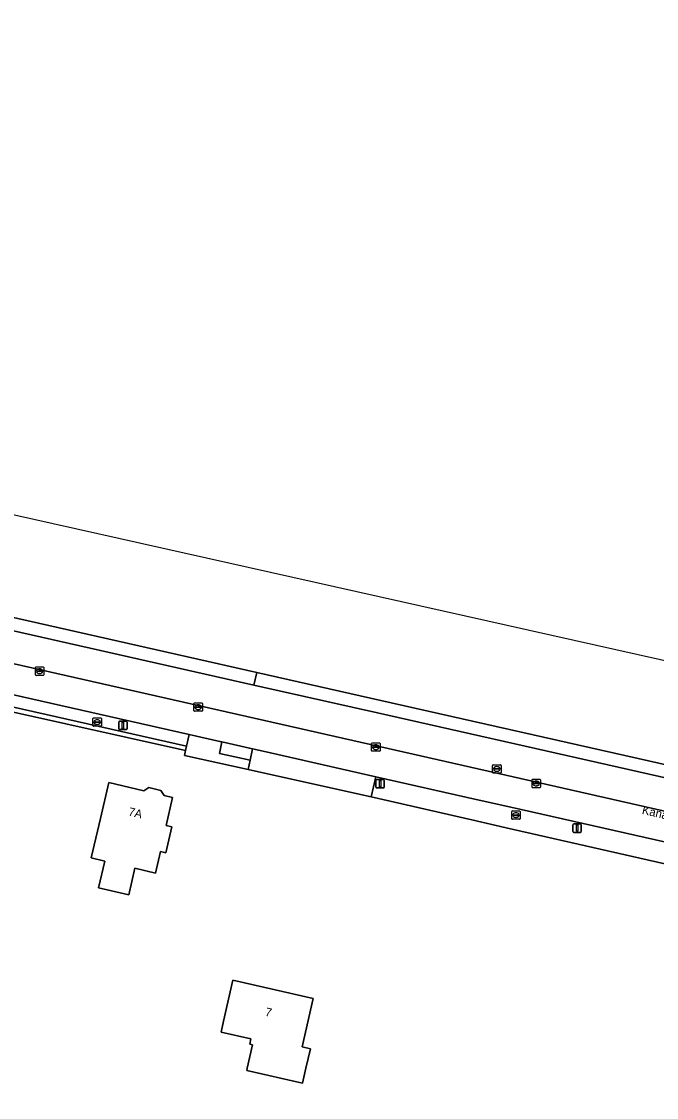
# Model space of a CAD drawing. Extents: x 161771 to 163125, y 382475 to 383179.
# Drawn here: x 162288.2 to 162363.7, y 382996.5 to 383124.5 of the extents above; entities that cross this region are included whole.
import ezdxf

# ---------------------------------------------------------------- set-up
doc = ezdxf.new("R2010")
doc.units = 0
for name, color, linetype in [('IMGEO_Berm_groen', 7, 'Continuous'), ('IMGEO_Berm_open', 7, 'Continuous'), ('IMGEO_Erf', 7, 'Continuous'), ('IMGEO_Fietspad_gesloten', 7, 'Continuous'), ('IMGEO_Groenvoorziening', 7, 'Continuous'), ('IMGEO_Kolk', 7, 'Continuous'), ('IMGEO_Lichtmast', 7, 'Continuous'), ('IMGEO_Openbare_ruimte_label', 7, 'Continuous'), ('IMGEO_Pand', 7, 'Continuous'), ('IMGEO_Pand_nummerreeks', 7, 'Continuous'), ('IMGEO_Rijbaan_lokaal_gesloten', 7, 'Continuous'), ('IMGEO_Rioolput', 7, 'Continuous'), ('IMGEO_Voetpad_halfverhard', 7, 'Continuous'), ('IMGEO_Voetpad_open', 7, 'Continuous'), ('IMGEO_Waterloop', 7, 'Continuous')]:
    doc.layers.add(name, color=color, linetype=linetype)

msp = doc.modelspace()

# ---------------------------------------------------------------- linework, layer by layer
at = {"layer": 'IMGEO_Berm_groen'}
for points in [[(162266.41, 383048.62), (162266.2, 383047.67), (162268.19, 383047.21), (162280.54, 383044.43), (162307.82, 383038.3), (162308.12, 383039.66), (162271.76, 383047.86)], [(162346.36, 383031.02), (162342.25, 383031.95), (162330.3, 383034.65), (162329.78, 383032.26), (162341.75, 383029.51), (162345.81, 383028.59), (162390.9, 383018.33), (162391, 383018.94)], [(162389.38, 383021.3), (162346.36, 383031.02)]]:
    msp.add_lwpolyline(points, dxfattribs=at)
at = {"layer": 'IMGEO_Berm_open'}
msp.add_lwpolyline([(162280.54, 383044.43), (162268.19, 383047.21), (162266.2, 383047.67), (162266.08, 383047.06), (162268.04, 383046.65), (162270.37, 383046.13), (162272.57, 383045.65), (162286.53, 383042.48), (162307.69, 383037.76), (162307.82, 383038.3)], close=True, dxfattribs=at)
at = {"layer": 'IMGEO_Erf'}
msp.add_lwpolyline([(162390.9, 383018.33), (162345.81, 383028.59), (162341.75, 383029.51), (162329.78, 383032.26), (162316.36, 383035.23), (162315.14, 383035.5), (162307.56, 383037.18), (162307.69, 383037.76), (162286.53, 383042.48), (162272.57, 383045.65), (162271.94, 383042.71), (162267.82, 383023.06), (162269.17, 383020.81), (162271.44, 383017.02), (162271.64, 383016.68), (162282.56, 382998.66), (162282.69, 382998.74), (162285.64, 382993.99)], dxfattribs=at)
for points in [[(162304.72, 383025.75), (162304.12, 383023.18), (162301.66, 383023.76), (162300.93, 383020.61), (162297.34, 383021.45), (162298.08, 383024.62), (162296.48, 383024.99), (162297.58, 383029.69), (162298.57, 383033.95), (162302.71, 383032.98), (162303.31, 383033.35), (162304.74, 383033.02), (162305.14, 383032.4), (162306.15, 383032.16), (162305.38, 383028.86), (162306.07, 383028.7), (162305.34, 383025.61)], [(162314.96, 382999.71), (162315.03, 383000), (162315.66, 383002.78), (162315.33, 383002.85), (162315.47, 383003.48), (162311.91, 383004.29), (162312.2, 383005.59), (162313.31, 383010.46), (162322.86, 383008.29), (162321.55, 383002.51), (162322.53, 383002.29), (162322.01, 383000), (162321.6, 382998.2)]]:
    msp.add_lwpolyline(points, close=True, dxfattribs=at)
at = {"layer": 'IMGEO_Fietspad_gesloten'}
for points in [[(162412.7, 383023.7), (162330.51, 383042.23), (162315.79, 383045.55), (162268.6, 383056.21), (162263.05, 383057.48), (162259.12, 383058.34)], [(162262.34, 383053.41), (162267.84, 383052.47), (162270.4, 383051.88), (162283.92, 383048.83), (162329.67, 383038.49), (162387.4, 383025.4)]]:
    msp.add_lwpolyline(points, dxfattribs=at)
at = {"layer": 'IMGEO_Groenvoorziening'}
msp.add_lwpolyline([(162315.67, 383037.95), (162312.02, 383038.78), (162311.71, 383037.41), (162315.37, 383036.6)], close=True, dxfattribs=at)
at = {"layer": 'IMGEO_Kolk'}
for p, q in [((162289.83, 383046.77), (162289.83, 383047.62)), ((162289.9, 383047.7), (162290.76, 383047.7)), ((162290.13, 383047.24), (162290.53, 383047.24)), ((162290.32, 383047.48), (162290.34, 383047.48)), ((162290.83, 383047.62), (162290.83, 383046.77)), ((162290.76, 383046.7), (162289.9, 383046.7)), ((162290.09, 383047.19), (162290.09, 383047.2)), ((162290.53, 383047.15), (162290.13, 383047.15)), ((162290.34, 383046.92), (162290.32, 383046.92)), ((162290.57, 383047.2), (162290.57, 383047.19)), ((162308.76, 383043.43), (162309.61, 383043.43)), ((162308.69, 383042.5), (162308.69, 383043.36)), ((162309.61, 383042.43), (162308.76, 383042.43)), ((162308.94, 383042.92), (162308.94, 383042.94)), ((162309.38, 383042.89), (162308.98, 383042.89)), ((162308.99, 383042.97), (162309.38, 383042.97)), ((162309.17, 383043.21), (162309.2, 383043.21)), ((162309.2, 383042.65), (162309.17, 383042.65)), ((162309.43, 383042.94), (162309.43, 383042.92)), ((162309.69, 383043.36), (162309.69, 383042.5)), ((162329.82, 383037.74), (162329.82, 383038.59)), ((162329.9, 383038.67), (162330.75, 383038.67)), ((162330.31, 383038.45), (162330.34, 383038.45)), ((162330.83, 383038.59), (162330.83, 383037.74)), ((162330.75, 383037.67), (162329.9, 383037.67)), ((162330.08, 383038.16), (162330.08, 383038.17)), ((162330.52, 383038.12), (162330.12, 383038.12)), ((162330.13, 383038.21), (162330.52, 383038.21)), ((162330.33, 383037.89), (162330.31, 383037.89)), ((162330.57, 383038.17), (162330.57, 383038.16)), ((162348.9, 383033.42), (162348.9, 383034.27)), ((162348.97, 383034.34), (162349.82, 383034.34)), ((162349.82, 383033.34), (162348.97, 383033.34)), ((162349.15, 383033.84), (162349.15, 383033.85)), ((162349.59, 383033.8), (162349.19, 383033.8)), ((162349.2, 383033.89), (162349.6, 383033.89)), ((162349.38, 383034.12), (162349.41, 383034.12)), ((162349.41, 383033.56), (162349.38, 383033.56)), ((162349.64, 383033.85), (162349.64, 383033.84)), ((162349.9, 383034.27), (162349.9, 383033.42))]:
    msp.add_line(p, q, dxfattribs=at)
for points in [[(162289.83, 383046.77), (162289.83, 383047.62)], [(162289.9, 383047.7), (162290.76, 383047.7)], [(162290.83, 383047.62), (162290.83, 383046.77)], [(162290.76, 383046.7), (162289.9, 383046.7)], [(162308.76, 383043.43), (162309.61, 383043.43)], [(162308.69, 383042.5), (162308.69, 383043.36)], [(162309.61, 383042.43), (162308.76, 383042.43)], [(162309.69, 383043.36), (162309.69, 383042.5)], [(162329.82, 383037.74), (162329.82, 383038.59)], [(162329.9, 383038.67), (162330.75, 383038.67)], [(162330.83, 383038.59), (162330.83, 383037.74)], [(162330.75, 383037.67), (162329.9, 383037.67)], [(162348.9, 383033.42), (162348.9, 383034.27)], [(162348.97, 383034.34), (162349.82, 383034.34)], [(162349.82, 383033.34), (162348.97, 383033.34)], [(162349.9, 383034.27), (162349.9, 383033.42)]]:
    msp.add_lwpolyline(points, dxfattribs=at)
for centre, radius, start, end in [((162289.91, 383047.62), 0.0765, 91.552, 178.448), ((162289.91, 383047.62), 0.0765, 91.552, 178.448), ((162290.13, 383047.2), 0.0403, 85.8775, 175.7526), ((162290.53, 383047.2), 0.0386, 1.7309, 96.639), ((162290.75, 383047.62), 0.0765, 1.552, 88.448), ((162290.75, 383047.62), 0.0765, 1.552, 88.448), ((162289.91, 383046.77), 0.0765, 181.552, 268.448), ((162289.91, 383046.77), 0.0765, 181.552, 268.448), ((162290.13, 383047.19), 0.0366, 178.938, 274.7102), ((162290.53, 383047.2), 0.043, 264.8664, 352.4533), ((162290.75, 383046.77), 0.0765, 271.552, 358.448), ((162290.75, 383046.77), 0.0765, 271.552, 358.448), ((162308.76, 383043.35), 0.0765, 91.552, 178.448), ((162308.76, 383043.35), 0.0765, 91.552, 178.448), ((162309.61, 383043.35), 0.0765, 1.552, 88.448), ((162309.61, 383043.35), 0.0765, 1.552, 88.448), ((162308.76, 383042.51), 0.0765, 181.552, 268.448), ((162308.76, 383042.51), 0.0765, 181.552, 268.448), ((162308.98, 383042.93), 0.0403, 85.8775, 175.7526), ((162308.98, 383042.92), 0.0366, 178.938, 274.7102), ((162309.39, 383042.93), 0.0386, 1.7309, 96.639), ((162309.39, 383042.93), 0.043, 264.8664, 352.4533), ((162309.61, 383042.51), 0.0765, 271.552, 358.448), ((162309.61, 383042.51), 0.0765, 271.552, 358.448), ((162329.9, 383038.59), 0.0765, 91.552, 178.448), ((162329.9, 383038.59), 0.0765, 91.552, 178.448), ((162330.75, 383038.59), 0.0765, 1.552, 88.448), ((162330.75, 383038.59), 0.0765, 1.552, 88.448), ((162329.9, 383037.74), 0.0765, 181.552, 268.448), ((162329.9, 383037.74), 0.0765, 181.552, 268.448), ((162330.12, 383038.17), 0.0403, 85.8775, 175.7526), ((162330.12, 383038.16), 0.0366, 178.938, 274.7102), ((162330.53, 383038.17), 0.0386, 1.7309, 96.639), ((162330.52, 383038.17), 0.043, 264.8664, 352.4533), ((162330.75, 383037.74), 0.0765, 271.552, 358.448), ((162330.75, 383037.74), 0.0765, 271.552, 358.448), ((162348.97, 383034.27), 0.0765, 91.552, 178.448), ((162348.97, 383034.27), 0.0765, 91.552, 178.448), ((162348.97, 383033.42), 0.0765, 181.552, 268.448), ((162348.97, 383033.42), 0.0765, 181.552, 268.448), ((162349.2, 383033.85), 0.0403, 85.8775, 175.7526), ((162349.19, 383033.84), 0.0366, 178.938, 274.7102), ((162349.6, 383033.84), 0.043, 264.8664, 352.4533), ((162349.6, 383033.85), 0.0386, 1.7309, 96.639), ((162349.82, 383034.27), 0.0765, 1.552, 88.448), ((162349.82, 383034.27), 0.0765, 1.552, 88.448), ((162349.82, 383033.42), 0.0765, 271.552, 358.448), ((162349.82, 383033.42), 0.0765, 271.552, 358.448)]:
    msp.add_arc(centre, radius, start, end, dxfattribs=at)
for centre, major_axis, ratio, start_param, end_param in [((162290.32, 383047.2), (-0.387, 0.002), 0.722429, 4.712389, 7.853982), ((162290.34, 383047.2), (-0.39, 0.002), 0.717154, 1.570796, 4.712389), ((162309.17, 383042.93), (-0.387, 0.002), 0.722429, 4.712389, 7.853982), ((162309.2, 383042.93), (-0.39, 0.002), 0.717154, 1.570796, 4.712389), ((162330.31, 383038.17), (-0.387, 0.002), 0.722429, 4.712389, 7.853982), ((162330.34, 383038.17), (-0.39, 0.002), 0.717154, 1.570796, 4.712389), ((162349.38, 383033.84), (-0.387, 0.002), 0.722429, 4.712389, 7.853982), ((162349.41, 383033.84), (-0.39, 0.002), 0.717154, 1.570796, 4.712389)]:
    msp.add_ellipse(centre, major_axis=major_axis, ratio=ratio, start_param=start_param, end_param=end_param, dxfattribs=at)
at = {"layer": 'IMGEO_Lichtmast'}
for p, q in [((162299.74, 383040.35), (162299.74, 383041.15)), ((162299.74, 383041.15), (162299.74, 383040.35)), ((162299.84, 383041.25), (162300.63, 383041.25)), ((162300.63, 383041.25), (162299.84, 383041.25)), ((162300.73, 383041.15), (162300.73, 383040.35)), ((162300.73, 383040.35), (162300.73, 383041.15)), ((162300.63, 383040.25), (162299.84, 383040.25)), ((162299.84, 383040.25), (162300.63, 383040.25)), ((162330.33, 383033.41), (162330.33, 383034.21)), ((162330.33, 383034.21), (162330.33, 383033.41)), ((162330.43, 383034.31), (162331.22, 383034.31)), ((162331.22, 383034.31), (162330.43, 383034.31)), ((162331.22, 383033.31), (162330.43, 383033.31)), ((162330.43, 383033.31), (162331.22, 383033.31)), ((162331.32, 383034.21), (162331.32, 383033.41)), ((162331.32, 383033.41), (162331.32, 383034.21)), ((162353.76, 383028.13), (162353.76, 383028.93)), ((162353.76, 383028.93), (162353.76, 383028.13)), ((162353.86, 383029.03), (162354.65, 383029.03)), ((162354.65, 383029.03), (162353.86, 383029.03)), ((162354.75, 383028.93), (162354.75, 383028.13)), ((162354.75, 383028.13), (162354.75, 383028.93)), ((162354.65, 383028.03), (162353.86, 383028.03)), ((162353.86, 383028.03), (162354.65, 383028.03))]:
    msp.add_line(p, q, dxfattribs=at)
for points in [[(162300.16, 383041.12), (162300.31, 383041.12), (162300.31, 383040.37), (162300.16, 383040.37), (162300.16, 383041.12)], [(162330.75, 383034.18), (162330.9, 383034.18), (162330.9, 383033.43), (162330.75, 383033.43), (162330.75, 383034.18)], [(162354.18, 383028.91), (162354.33, 383028.91), (162354.33, 383028.16), (162354.18, 383028.16), (162354.18, 383028.91)]]:
    msp.add_lwpolyline(points, dxfattribs=at)
for centre, start, end in [((162299.84, 383041.15), 90, 180), ((162299.84, 383041.15), 90, 180), ((162300.63, 383041.15), 0, 90), ((162300.63, 383041.15), 360, 90), ((162299.84, 383040.35), 180, 270), ((162299.84, 383040.35), 180, 270), ((162300.63, 383040.35), 270, 0), ((162300.63, 383040.35), 270, 0), ((162330.43, 383034.21), 90, 180), ((162330.43, 383034.21), 90, 180), ((162330.43, 383033.41), 180, 270), ((162330.43, 383033.41), 180, 270), ((162331.22, 383034.21), 0, 90), ((162331.22, 383034.21), 360, 90), ((162331.22, 383033.41), 270, 0), ((162331.22, 383033.41), 270, 0), ((162353.86, 383028.93), 90, 180), ((162353.86, 383028.93), 90, 180), ((162353.86, 383028.13), 180, 270), ((162353.86, 383028.13), 180, 270), ((162354.65, 383028.93), 0, 90), ((162354.65, 383028.93), 360, 90), ((162354.65, 383028.13), 270, 0), ((162354.65, 383028.13), 270, 0)]:
    msp.add_arc(centre, 0.1, start, end, dxfattribs=at)
at = {"layer": 'IMGEO_Pand'}
for points in [[(162306.07, 383028.7), (162305.38, 383028.86), (162306.15, 383032.16), (162305.14, 383032.4), (162304.74, 383033.02), (162303.31, 383033.35), (162302.71, 383032.98), (162298.57, 383033.95), (162297.58, 383029.69), (162296.48, 383024.99), (162298.08, 383024.62), (162297.34, 383021.45), (162300.93, 383020.61), (162301.66, 383023.76), (162304.12, 383023.18), (162304.72, 383025.75), (162305.34, 383025.61)], [(162321.6, 382998.2), (162322.01, 383000), (162322.53, 383002.29), (162321.55, 383002.51), (162322.86, 383008.29), (162313.31, 383010.46), (162312.2, 383005.59), (162311.91, 383004.29), (162315.47, 383003.48), (162315.33, 383002.85), (162315.66, 383002.78), (162315.03, 383000), (162314.96, 382999.71)]]:
    msp.add_lwpolyline(points, close=True, dxfattribs=at)
at = {"layer": 'IMGEO_Rijbaan_lokaal_gesloten'}
msp.add_lwpolyline([(162387.4, 383025.4), (162329.67, 383038.49), (162283.92, 383048.83), (162270.4, 383051.88), (162269.61, 383048.32), (162269.98, 383048.27), (162271.76, 383047.86), (162308.12, 383039.66), (162311.77, 383038.83), (162311.8, 383038.83), (162312.02, 383038.78), (162315.67, 383037.95), (162316.9, 383037.67), (162330.3, 383034.65), (162342.25, 383031.95), (162346.36, 383031.02), (162389.38, 383021.3)], dxfattribs=at)
at = {"layer": 'IMGEO_Rioolput'}
for p, q in [((162296.68, 383040.72), (162296.68, 383041.58)), ((162296.75, 383041.65), (162297.6, 383041.65)), ((162296.93, 383041.14), (162296.93, 383041.16)), ((162297.37, 383041.11), (162296.97, 383041.11)), ((162296.98, 383041.19), (162297.38, 383041.19)), ((162297.16, 383041.43), (162297.19, 383041.43)), ((162297.19, 383040.87), (162297.16, 383040.87)), ((162297.42, 383041.16), (162297.42, 383041.14)), ((162297.68, 383041.58), (162297.68, 383040.72)), ((162297.6, 383040.65), (162296.75, 383040.65)), ((162344.21, 383035.15), (162344.21, 383036)), ((162344.28, 383036.07), (162345.14, 383036.07)), ((162344.7, 383035.85), (162344.72, 383035.85)), ((162345.21, 383036), (162345.21, 383035.15)), ((162345.14, 383035.07), (162344.28, 383035.07)), ((162344.47, 383035.57), (162344.47, 383035.58)), ((162344.51, 383035.62), (162344.91, 383035.62)), ((162344.9, 383035.53), (162344.51, 383035.53)), ((162344.72, 383035.29), (162344.69, 383035.29)), ((162344.95, 383035.58), (162344.95, 383035.57)), ((162346.48, 383029.66), (162346.48, 383030.52)), ((162346.55, 383030.59), (162347.41, 383030.59)), ((162347.41, 383029.59), (162346.55, 383029.59)), ((162346.74, 383030.08), (162346.74, 383030.1)), ((162346.78, 383030.13), (162347.18, 383030.13)), ((162347.18, 383030.05), (162346.78, 383030.05)), ((162346.99, 383029.81), (162346.96, 383029.81)), ((162346.97, 383030.37), (162346.99, 383030.37)), ((162347.22, 383030.1), (162347.22, 383030.08)), ((162347.48, 383030.52), (162347.48, 383029.66))]:
    msp.add_line(p, q, dxfattribs=at)
for points in [[(162296.68, 383040.72), (162296.68, 383041.58)], [(162296.75, 383041.65), (162297.6, 383041.65)], [(162297.68, 383041.58), (162297.68, 383040.72)], [(162297.6, 383040.65), (162296.75, 383040.65)], [(162344.21, 383035.15), (162344.21, 383036)], [(162344.28, 383036.07), (162345.14, 383036.07)], [(162345.21, 383036), (162345.21, 383035.15)], [(162345.14, 383035.07), (162344.28, 383035.07)], [(162346.48, 383029.66), (162346.48, 383030.52)], [(162346.55, 383030.59), (162347.41, 383030.59)], [(162347.41, 383029.59), (162346.55, 383029.59)], [(162347.48, 383030.52), (162347.48, 383029.66)]]:
    msp.add_lwpolyline(points, dxfattribs=at)
for centre, radius, start, end in [((162296.75, 383041.57), 0.0765, 91.552, 178.448), ((162296.75, 383041.57), 0.0765, 91.552, 178.448), ((162296.98, 383041.15), 0.0403, 85.8775, 175.7526), ((162296.97, 383041.14), 0.0366, 178.938, 274.7102), ((162297.38, 383041.15), 0.043, 264.8664, 352.4533), ((162297.38, 383041.15), 0.0386, 1.7309, 96.639), ((162297.6, 383041.57), 0.0765, 1.552, 88.448), ((162297.6, 383041.57), 0.0765, 1.552, 88.448), ((162296.75, 383040.73), 0.0765, 181.552, 268.448), ((162296.75, 383040.73), 0.0765, 181.552, 268.448), ((162297.6, 383040.73), 0.0765, 271.552, 358.448), ((162297.6, 383040.73), 0.0765, 271.552, 358.448), ((162344.28, 383036), 0.0765, 91.552, 178.448), ((162344.28, 383036), 0.0765, 91.552, 178.448), ((162345.13, 383036), 0.0765, 1.552, 88.448), ((162345.13, 383036), 0.0765, 1.552, 88.448), ((162344.28, 383035.15), 0.0765, 181.552, 268.448), ((162344.28, 383035.15), 0.0765, 181.552, 268.448), ((162344.51, 383035.58), 0.0403, 85.8775, 175.7526), ((162344.5, 383035.57), 0.0366, 178.938, 274.7102), ((162344.91, 383035.57), 0.043, 264.8664, 352.4533), ((162344.91, 383035.58), 0.0386, 1.7309, 96.639), ((162345.13, 383035.15), 0.0765, 271.552, 358.448), ((162345.13, 383035.15), 0.0765, 271.552, 358.448), ((162346.56, 383030.51), 0.0765, 91.552, 178.448), ((162346.56, 383030.51), 0.0765, 91.552, 178.448), ((162346.56, 383029.66), 0.0765, 181.552, 268.448), ((162346.56, 383029.66), 0.0765, 181.552, 268.448), ((162346.78, 383030.09), 0.0403, 85.8775, 175.7526), ((162346.77, 383030.08), 0.0366, 178.938, 274.7102), ((162347.18, 383030.09), 0.0386, 1.7309, 96.639), ((162347.18, 383030.09), 0.043, 264.8664, 352.4533), ((162347.4, 383030.51), 0.0765, 1.552, 88.448), ((162347.4, 383030.51), 0.0765, 1.552, 88.448), ((162347.4, 383029.66), 0.0765, 271.552, 358.448), ((162347.4, 383029.66), 0.0765, 271.552, 358.448)]:
    msp.add_arc(centre, radius, start, end, dxfattribs=at)
for centre, major_axis, ratio, start_param, end_param in [((162297.16, 383041.15), (-0.387, 0.002), 0.722429, 4.712389, 7.853982), ((162297.19, 383041.15), (-0.39, 0.002), 0.717154, 1.570796, 4.712389), ((162344.7, 383035.57), (-0.387, 0.002), 0.722429, 4.712389, 7.853982), ((162344.72, 383035.57), (-0.39, 0.002), 0.717154, 1.570796, 4.712389), ((162346.97, 383030.09), (-0.387, 0.002), 0.722429, 4.712389, 7.853982), ((162346.99, 383030.09), (-0.39, 0.002), 0.717154, 1.570796, 4.712389)]:
    msp.add_ellipse(centre, major_axis=major_axis, ratio=ratio, start_param=start_param, end_param=end_param, dxfattribs=at)
at = {"layer": 'IMGEO_Voetpad_halfverhard'}
msp.add_lwpolyline([(162316.9, 383037.67), (162315.67, 383037.95), (162315.37, 383036.6), (162315.14, 383035.5), (162316.36, 383035.23), (162329.78, 383032.26), (162330.3, 383034.65)], close=True, dxfattribs=at)
at = {"layer": 'IMGEO_Voetpad_open'}
for points in [[(162316.15, 383047.05), (162272.46, 383056.92), (162250.1, 383061.9), (162249.56, 383059.54), (162249.67, 383059.53), (162249.66, 383059.49), (162252.03, 383059.35)], [(162259.12, 383058.34), (162263.05, 383057.48), (162268.6, 383056.21), (162315.79, 383045.55), (162316.15, 383047.05)], [(162602.3, 382982.82), (162528.99, 382999.26), (162413.93, 383025.01), (162330.92, 383043.71), (162316.15, 383047.05), (162315.79, 383045.55), (162330.51, 383042.23), (162412.7, 383023.7), (162692.17, 382961.04), (162786.21, 382939.93), (162862.31, 382922.9), (162982.11, 382896.09), (163063.02, 382878.03), (163074.37, 382875.36), (163078.83, 382874.35)]]:
    msp.add_lwpolyline(points, dxfattribs=at)
msp.add_lwpolyline([(162312.02, 383038.78), (162311.8, 383038.83), (162311.77, 383038.83), (162308.12, 383039.66), (162307.82, 383038.3), (162307.69, 383037.76), (162307.56, 383037.18), (162315.14, 383035.5), (162315.37, 383036.6), (162311.71, 383037.41)], close=True, dxfattribs=at)
at = {"layer": 'IMGEO_Waterloop'}
for points in [[(162405.23, 383039.37), (162253.49, 383073.33), (162171.61, 383091.66), (162047.89, 383124.46)], [(162164.63, 383088.82), (162167.28, 383088.23), (162173.26, 383086.93), (162176.18, 383086.29), (162177.22, 383086.06), (162180.14, 383085.43), (162180.43, 383085.38), (162180.37, 383084.98), (162180.18, 383083.93), (162179.52, 383080.4), (162186.53, 383078.88), (162190.43, 383075.05), (162213.08, 383070.13), (162242.43, 383063.6), (162250.1, 383061.9), (162272.46, 383056.92), (162316.15, 383047.05), (162330.92, 383043.71), (162413.93, 383025.01)]]:
    msp.add_lwpolyline(points, dxfattribs=at)

# ---------------------------------------------------------------- texts
at = {"layer": 'IMGEO_Openbare_ruimte_label'}
msp.add_text('Kanaaldijk-Zuid', height=1, rotation=347.2847, dxfattribs=at).set_placement((162361.91, 383030.24))
at = {"layer": 'IMGEO_Pand_nummerreeks'}
for s, rotation, p in [('7A', 346.7418, (162300.82, 383030.05)), ('7', 347.19, (162317.09, 383006.24))]:
    msp.add_text(s, height=1, rotation=rotation, dxfattribs=at).set_placement(p)

doc.saveas('drawing.dxf')
